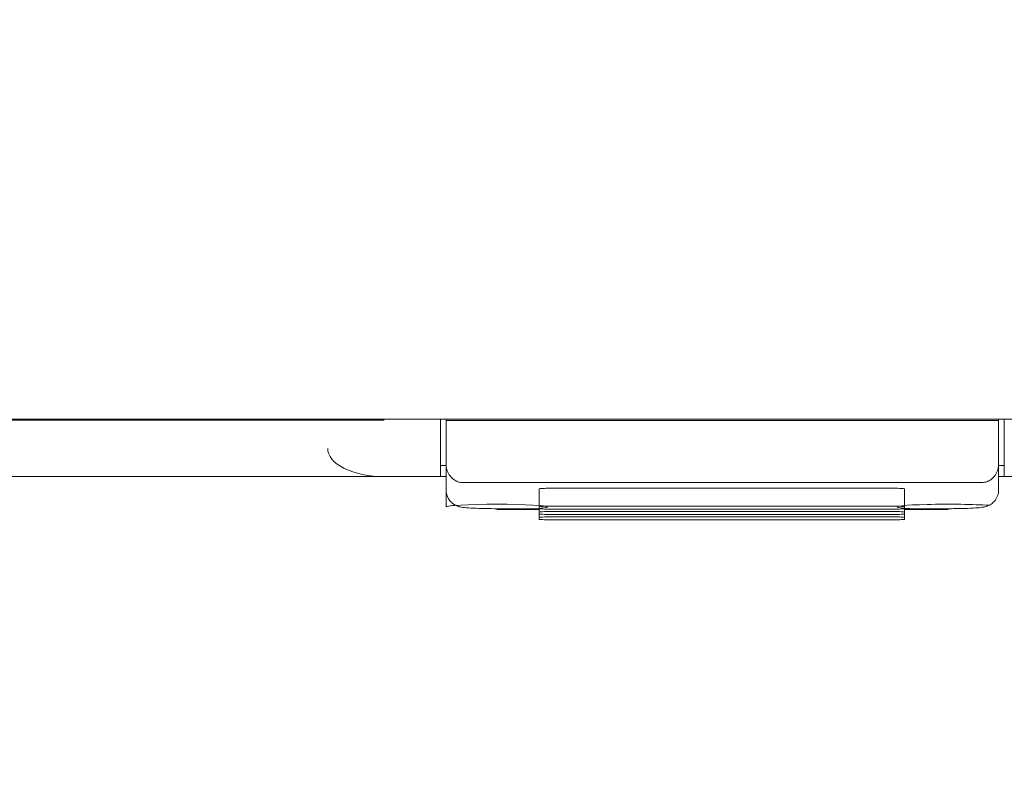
# Model space of a CAD drawing. Header units: millimetres. Extents: x -1114 to 1396, y -630 to 631.
# Tile 626 of 656: x 439 to 456, y 107 to 121. Entities that reach past the tile are written whole.
import ezdxf

# ---------------------------------------------------------------- set-up
doc = ezdxf.new("R2010")
doc.units = ezdxf.units.MM
doc.header["$MEASUREMENT"] = 0

msp = doc.modelspace()

# ---------------------------------------------------------------- linework, layer by layer
at = {"lineweight": 18}
for points, knots in [([(1038.9843, -629.7647), (1038.9843, -629.7647), (-1111.4882, -629.7647), (-1111.4882, -629.7647), (-1111.4882, -629.7647), (-1111.4882, -629.7647), (-1111.4882, 630.7883), (-1111.4882, 630.7883), (-1111.4882, 630.7883), (-1111.4882, 630.7883), (1038.9843, 630.7883), (1038.9843, 630.7883)], [0, 0, 0, 0, 0.3333333, 0.3333333, 0.3333333, 0.3333333, 0.6666667, 0.6666667, 0.6666667, 0.6666667, 1, 1, 1, 1]), ([(444.0704, 113.3846), (444.0704, 113.252), (444.1758, 113.1248), (444.3633, 113.0311), (444.3633, 113.0311), (444.5508, 112.9373), (444.8052, 112.8846), (445.0704, 112.8846)], [0, 0, 0, 0, 0.5, 0.5, 0.5, 0.5, 1, 1, 1, 1]), ([(446.1704, 113.1099), (446.171, 113.0928), (446.1717, 113.0757), (446.1738, 113.0587), (446.1738, 113.0587), (446.1759, 113.0423), (446.1794, 113.026), (446.1841, 113.0098), (446.1841, 113.0098), (446.1886, 112.9942), (446.1943, 112.9786), (446.2013, 112.9633), (446.2013, 112.9633), (446.208, 112.9484), (446.2159, 112.9337), (446.2252, 112.9192), (446.2252, 112.9192), (446.2452, 112.888), (446.2713, 112.8574), (446.3093, 112.8307), (446.3093, 112.8307), (446.3194, 112.8236), (446.3304, 112.8168), (446.3425, 112.8105), (446.3425, 112.8105), (446.3533, 112.8049), (446.365, 112.7998), (446.3777, 112.7951), (446.3777, 112.7951), (446.3918, 112.79), (446.4071, 112.7856), (446.4235, 112.783), (446.4235, 112.783), (446.4385, 112.7806), (446.4545, 112.7798), (446.4704, 112.7789)], [0, 0, 0, 0, 0.1111111, 0.1111111, 0.1111111, 0.1111111, 0.2222222, 0.2222222, 0.2222222, 0.2222222, 0.3333333, 0.3333333, 0.3333333, 0.3333333, 0.4444444, 0.4444444, 0.4444444, 0.4444444, 0.5555556, 0.5555556, 0.5555556, 0.5555556, 0.6666667, 0.6666667, 0.6666667, 0.6666667, 0.7777778, 0.7777778, 0.7777778, 0.7777778, 0.8888889, 0.8888889, 0.8888889, 0.8888889, 1, 1, 1, 1]), ([(455.6704, 112.7789), (455.6872, 112.7789), (455.7035, 112.7805), (455.7193, 112.7834), (455.7193, 112.7834), (455.735, 112.7862), (455.7494, 112.7902), (455.7629, 112.7951), (455.7629, 112.7951), (455.7696, 112.7975), (455.7761, 112.8001), (455.7823, 112.8028), (455.7823, 112.8028), (455.7885, 112.8056), (455.7943, 112.8084), (455.8, 112.8114), (455.8, 112.8114), (455.8112, 112.8173), (455.8215, 112.8237), (455.8311, 112.8304), (455.8311, 112.8304), (455.8407, 112.8371), (455.8494, 112.8441), (455.8575, 112.8512), (455.8575, 112.8512), (455.8655, 112.8583), (455.8729, 112.8655), (455.8798, 112.8729), (455.8798, 112.8729), (455.8935, 112.8876), (455.9051, 112.9028), (455.9151, 112.9184), (455.9151, 112.9184), (455.9251, 112.934), (455.9334, 112.9497), (455.9403, 112.9655), (455.9403, 112.9655), (455.9473, 112.9813), (455.9529, 112.9972), (455.9573, 113.0132), (455.9573, 113.0132), (455.9662, 113.0451), (455.9704, 113.0774), (455.9704, 113.1099)], [0, 0, 0, 0, 0.0909091, 0.0909091, 0.0909091, 0.0909091, 0.1818182, 0.1818182, 0.1818182, 0.1818182, 0.2727273, 0.2727273, 0.2727273, 0.2727273, 0.3636364, 0.3636364, 0.3636364, 0.3636364, 0.4545455, 0.4545455, 0.4545455, 0.4545455, 0.5454545, 0.5454545, 0.5454545, 0.5454545, 0.6363636, 0.6363636, 0.6363636, 0.6363636, 0.7272727, 0.7272727, 0.7272727, 0.7272727, 0.8181818, 0.8181818, 0.8181818, 0.8181818, 0.9090909, 0.9090909, 0.9090909, 0.9090909, 1, 1, 1, 1]), ([(446.1704, 112.6471), (446.171, 112.6059), (446.1784, 112.5677), (446.1933, 112.5318), (446.1933, 112.5318), (446.2045, 112.5047), (446.22, 112.4789), (446.2385, 112.4561), (446.2385, 112.4561), (446.2543, 112.4368), (446.2723, 112.4196), (446.2918, 112.405), (446.2918, 112.405), (446.3086, 112.3924), (446.3266, 112.3817), (446.3441, 112.3733), (446.3441, 112.3733), (446.359, 112.3661), (446.3737, 112.3606), (446.3869, 112.3563), (446.3869, 112.3563), (446.3997, 112.3522), (446.4111, 112.3493), (446.4216, 112.347), (446.4216, 112.347), (446.4377, 112.3434), (446.4516, 112.3412), (446.466, 112.3391), (446.466, 112.3391), (446.5077, 112.3333), (446.5534, 112.3296), (446.6102, 112.3264), (446.6102, 112.3264), (446.666, 112.3233), (446.7326, 112.3207), (446.8055, 112.3189), (446.8055, 112.3189), (446.8753, 112.3171), (446.951, 112.3161), (447.0269, 112.3158), (447.0269, 112.3158), (447.0413, 112.3158), (447.0558, 112.3157), (447.0704, 112.3157)], [0, 0, 0, 0, 0.0909091, 0.0909091, 0.0909091, 0.0909091, 0.1818182, 0.1818182, 0.1818182, 0.1818182, 0.2727273, 0.2727273, 0.2727273, 0.2727273, 0.3636364, 0.3636364, 0.3636364, 0.3636364, 0.4545455, 0.4545455, 0.4545455, 0.4545455, 0.5454545, 0.5454545, 0.5454545, 0.5454545, 0.6363636, 0.6363636, 0.6363636, 0.6363636, 0.7272727, 0.7272727, 0.7272727, 0.7272727, 0.8181818, 0.8181818, 0.8181818, 0.8181818, 0.9090909, 0.9090909, 0.9090909, 0.9090909, 1, 1, 1, 1]), ([(448.0242, 112.6781), (447.9712, 112.6781), (447.9203, 112.677), (447.8828, 112.675), (447.8828, 112.675), (447.8453, 112.673), (447.8242, 112.6704), (447.8242, 112.6676)], [0, 0, 0, 0, 0.5, 0.5, 0.5, 0.5, 1, 1, 1, 1]), ([(454.299, 112.6676), (454.299, 112.6704), (454.2779, 112.673), (454.2404, 112.675), (454.2404, 112.675), (454.2029, 112.677), (454.1521, 112.6781), (454.099, 112.6781)], [0, 0, 0, 0, 0.5, 0.5, 0.5, 0.5, 1, 1, 1, 1]), ([(455.0704, 112.3157), (455.1159, 112.3157), (455.1599, 112.316), (455.2033, 112.3165), (455.2033, 112.3165), (455.2796, 112.3174), (455.3538, 112.319), (455.4201, 112.3214), (455.4201, 112.3214), (455.489, 112.3239), (455.5495, 112.3274), (455.5975, 112.331), (455.5975, 112.331), (455.638, 112.334), (455.6697, 112.3372), (455.7084, 112.3448), (455.7084, 112.3448), (455.7249, 112.348), (455.7427, 112.352), (455.7641, 112.3598), (455.7641, 112.3598), (455.7816, 112.3661), (455.8016, 112.3748), (455.8209, 112.3862), (455.8209, 112.3862), (455.844, 112.3998), (455.8662, 112.4172), (455.8857, 112.4374), (455.8857, 112.4374), (455.9082, 112.4608), (455.9271, 112.4879), (455.9412, 112.5175), (455.9412, 112.5175), (455.9566, 112.5501), (455.9662, 112.5857), (455.9693, 112.6214), (455.9693, 112.6214), (455.97, 112.63), (455.9704, 112.6385), (455.9704, 112.6471)], [0, 0, 0, 0, 0.1, 0.1, 0.1, 0.1, 0.2, 0.2, 0.2, 0.2, 0.3, 0.3, 0.3, 0.3, 0.4, 0.4, 0.4, 0.4, 0.5, 0.5, 0.5, 0.5, 0.6, 0.6, 0.6, 0.6, 0.7, 0.7, 0.7, 0.7, 0.8, 0.8, 0.8, 0.8, 0.9, 0.9, 0.9, 0.9, 1, 1, 1, 1]), ([(447.0735, 112.3004), (447.5694, 112.3005), (447.9705, 112.3216), (447.9704, 112.3475), (447.9704, 112.3475), (447.9703, 112.3735), (447.569, 112.3946), (447.0731, 112.3946), (447.0731, 112.3946), (446.5772, 112.3947), (446.1735, 112.3738), (446.1704, 112.3478)], [0, 0, 0, 0, 0.3333333, 0.3333333, 0.3333333, 0.3333333, 0.6666667, 0.6666667, 0.6666667, 0.6666667, 1, 1, 1, 1]), ([(448.0242, 112.3599), (447.9712, 112.3599), (447.9203, 112.3588), (447.8828, 112.3569), (447.8828, 112.3569), (447.8453, 112.3549), (447.8242, 112.3522), (447.8242, 112.3495)], [0, 0, 0, 0, 0.5, 0.5, 0.5, 0.5, 1, 1, 1, 1]), ([(447.8242, 112.3181), (447.8242, 112.3153), (447.8453, 112.3126), (447.8828, 112.3106), (447.8828, 112.3106), (447.9203, 112.3087), (447.9712, 112.3076), (448.0242, 112.3076)], [0, 0, 0, 0, 0.5, 0.5, 0.5, 0.5, 1, 1, 1, 1]), ([(454.299, 112.3495), (454.299, 112.3522), (454.2779, 112.3549), (454.2404, 112.3569), (454.2404, 112.3569), (454.2029, 112.3588), (454.1521, 112.3599), (454.099, 112.3599)], [0, 0, 0, 0, 0.5, 0.5, 0.5, 0.5, 1, 1, 1, 1]), ([(454.099, 112.3076), (454.1521, 112.3076), (454.2029, 112.3087), (454.2404, 112.3106), (454.2404, 112.3106), (454.2779, 112.3126), (454.299, 112.3153), (454.299, 112.3181)], [0, 0, 0, 0, 0.5, 0.5, 0.5, 0.5, 1, 1, 1, 1]), ([(455.7967, 112.3754), (455.5457, 112.3933), (455.0891, 112.3996), (454.7015, 112.3905), (454.7015, 112.3905), (454.3139, 112.3814), (454.101, 112.3593), (454.1907, 112.3376), (454.1907, 112.3376), (454.2805, 112.3159), (454.6485, 112.3004), (455.0735, 112.3004)], [0, 0, 0, 0, 0.3333333, 0.3333333, 0.3333333, 0.3333333, 0.6666667, 0.6666667, 0.6666667, 0.6666667, 1, 1, 1, 1]), ([(448.0242, 112.2652), (447.9712, 112.2652), (447.9203, 112.2641), (447.8828, 112.2622), (447.8828, 112.2622), (447.8453, 112.2602), (447.8242, 112.2575), (447.8242, 112.2548)], [0, 0, 0, 0, 0.5, 0.5, 0.5, 0.5, 1, 1, 1, 1]), ([(447.8242, 112.2234), (447.8242, 112.2206), (447.8453, 112.2179), (447.8828, 112.216), (447.8828, 112.216), (447.9203, 112.214), (447.9712, 112.2129), (448.0242, 112.2129)], [0, 0, 0, 0, 0.5, 0.5, 0.5, 0.5, 1, 1, 1, 1]), ([(448.0242, 112.1705), (447.9712, 112.1705), (447.9203, 112.1694), (447.8828, 112.1675), (447.8828, 112.1675), (447.8453, 112.1655), (447.8242, 112.1628), (447.8242, 112.1601)], [0, 0, 0, 0, 0.5, 0.5, 0.5, 0.5, 1, 1, 1, 1]), ([(447.8242, 112.1287), (447.8242, 112.1259), (447.8453, 112.1232), (447.8828, 112.1213), (447.8828, 112.1213), (447.9203, 112.1193), (447.9712, 112.1182), (448.0242, 112.1182)], [0, 0, 0, 0, 0.5, 0.5, 0.5, 0.5, 1, 1, 1, 1]), ([(454.299, 112.2548), (454.299, 112.2575), (454.2779, 112.2602), (454.2404, 112.2622), (454.2404, 112.2622), (454.2029, 112.2641), (454.1521, 112.2652), (454.099, 112.2652)], [0, 0, 0, 0, 0.5, 0.5, 0.5, 0.5, 1, 1, 1, 1]), ([(454.099, 112.2129), (454.1521, 112.2129), (454.2029, 112.214), (454.2404, 112.216), (454.2404, 112.216), (454.2779, 112.2179), (454.299, 112.2206), (454.299, 112.2234)], [0, 0, 0, 0, 0.5, 0.5, 0.5, 0.5, 1, 1, 1, 1]), ([(454.299, 112.1601), (454.299, 112.1628), (454.2779, 112.1655), (454.2404, 112.1675), (454.2404, 112.1675), (454.2029, 112.1694), (454.1521, 112.1705), (454.099, 112.1705)], [0, 0, 0, 0, 0.5, 0.5, 0.5, 0.5, 1, 1, 1, 1]), ([(454.099, 112.1182), (454.1521, 112.1182), (454.2029, 112.1193), (454.2404, 112.1213), (454.2404, 112.1213), (454.2779, 112.1232), (454.299, 112.1259), (454.299, 112.1287)], [0, 0, 0, 0, 0.5, 0.5, 0.5, 0.5, 1, 1, 1, 1])]:
    msp.add_open_spline(points, degree=3, knots=knots, dxfattribs=at)
for points in [[(479.1732, 113.9062), (479.1732, 113.9062), (422.9676, 113.9062), (422.9676, 113.9062)], [(425.8676, 113.8846), (425.8676, 113.8846), (445.0704, 113.8846), (445.0704, 113.8846)], [(446.0704, 113.3875), (446.0704, 113.3875), (446.0704, 113.9062), (446.0704, 113.9062)], [(446.0704, 113.9062), (446.0704, 113.9062), (446.0704, 113.3846), (446.0704, 113.3846)], [(446.1704, 113.9037), (446.1704, 113.9037), (446.1704, 113.9062), (446.1704, 113.9062)], [(446.1704, 113.9037), (446.1704, 113.9037), (446.1704, 113.8821), (446.1704, 113.8821)], [(455.9704, 113.9037), (455.9704, 113.9037), (446.1704, 113.9037), (446.1704, 113.9037)], [(446.1704, 113.8821), (446.1704, 113.6247), (446.1704, 113.3673), (446.1704, 113.1099)], [(455.9704, 113.8821), (452.7037, 113.8821), (449.4371, 113.8821), (446.1704, 113.8821)], [(455.9704, 113.9062), (455.9704, 113.9062), (455.9704, 113.9037), (455.9704, 113.9037)], [(455.9704, 113.9037), (455.9704, 113.9037), (455.9704, 113.8821), (455.9704, 113.8821)], [(455.9704, 113.1099), (455.9704, 113.3673), (455.9704, 113.6246), (455.9704, 113.8821)], [(456.0704, 113.9062), (456.0704, 113.9062), (456.0704, 113.3875), (456.0704, 113.3875)], [(456.0704, 113.3846), (456.0704, 113.3846), (456.0704, 113.9062), (456.0704, 113.9062)], [(446.0704, 113.3846), (446.0704, 113.3846), (446.0704, 112.8846), (446.0704, 112.8846)], [(456.0704, 112.8846), (456.0704, 112.8846), (456.0704, 113.3846), (456.0704, 113.3846)], [(446.1704, 113.0846), (446.1704, 113.0846), (446.0704, 113.0846), (446.0704, 113.0846)], [(446.1704, 112.6471), (446.1704, 112.6471), (446.1704, 113.1099), (446.1704, 113.1099)], [(446.1704, 112.3478), (446.1704, 112.3478), (446.1704, 113.1078), (446.1704, 113.1078)], [(455.9704, 113.1099), (455.9704, 113.1099), (455.9704, 112.6471), (455.9704, 112.6471)], [(455.9704, 113.106), (455.9704, 113.106), (455.9704, 112.6471), (455.9704, 112.6471)], [(456.0704, 113.0846), (456.0704, 113.0846), (455.9704, 113.0846), (455.9704, 113.0846)], [(423.8676, 112.8846), (423.8676, 112.8846), (446.0704, 112.8846), (446.0704, 112.8846)], [(446.1704, 112.8846), (446.1704, 112.8846), (446.0704, 112.8846), (446.0704, 112.8846)], [(456.0704, 112.8846), (456.0704, 112.8846), (455.9704, 112.8846), (455.9704, 112.8846)], [(456.0704, 112.8846), (456.0704, 112.8846), (474.849, 112.8846), (474.849, 112.8846)], [(455.6704, 112.7789), (455.6704, 112.7789), (446.4704, 112.779), (446.4704, 112.779)], [(447.8242, 112.5087), (447.8242, 112.5087), (447.8242, 112.6677), (447.8242, 112.6677)], [(447.8242, 112.3495), (447.8242, 112.3495), (447.8242, 112.6676), (447.8242, 112.6676)], [(448.0242, 112.6781), (448.0242, 112.6781), (454.099, 112.6781), (454.099, 112.6781)], [(454.299, 112.3495), (454.299, 112.3495), (454.299, 112.6676), (454.299, 112.6676)], [(447.8242, 112.3496), (447.8242, 112.3496), (447.8242, 112.5087), (447.8242, 112.5087)], [(446.3572, 112.3763), (446.2372, 112.3681), (446.1716, 112.3581), (446.1704, 112.3478)], [(447.0704, 112.3161), (447.0704, 112.3161), (447.0704, 112.3157), (447.0704, 112.3157)], [(447.0704, 112.3157), (447.0704, 112.3157), (447.8243, 112.3157), (447.8243, 112.3157)], [(447.8274, 112.3004), (447.8274, 112.3004), (447.0735, 112.3004), (447.0735, 112.3004)], [(447.8242, 112.3495), (447.8242, 112.3495), (447.8242, 112.3181), (447.8242, 112.3181)], [(447.8242, 112.2549), (447.8242, 112.2549), (447.8242, 112.3181), (447.8242, 112.3181)], [(447.8242, 112.2548), (447.8242, 112.2548), (447.8242, 112.3181), (447.8242, 112.3181)], [(454.099, 112.3599), (454.099, 112.3599), (448.0242, 112.3599), (448.0242, 112.3599)], [(448.0242, 112.3076), (448.0242, 112.3076), (454.099, 112.3076), (454.099, 112.3076)], [(454.2989, 112.3157), (454.2989, 112.3157), (455.0704, 112.3157), (455.0704, 112.3157)], [(454.299, 112.3181), (454.299, 112.3181), (454.299, 112.3495), (454.299, 112.3495)], [(454.299, 112.2548), (454.299, 112.2548), (454.299, 112.3181), (454.299, 112.3181)], [(455.0735, 112.3004), (455.0735, 112.3004), (454.302, 112.3004), (454.302, 112.3004)], [(455.0704, 112.3161), (455.0704, 112.3161), (455.0704, 112.3157), (455.0704, 112.3157)], [(447.8242, 112.2548), (447.8242, 112.2548), (447.8242, 112.2234), (447.8242, 112.2234)], [(447.8242, 112.1602), (447.8242, 112.1602), (447.8242, 112.2234), (447.8242, 112.2234)], [(447.8242, 112.1601), (447.8242, 112.1601), (447.8242, 112.2234), (447.8242, 112.2234)], [(447.8242, 112.1601), (447.8242, 112.1601), (447.8242, 112.1287), (447.8242, 112.1287)], [(454.099, 112.2652), (454.099, 112.2652), (448.0242, 112.2652), (448.0242, 112.2652)], [(448.0242, 112.2129), (448.0242, 112.2129), (454.099, 112.2129), (454.099, 112.2129)], [(454.099, 112.1705), (454.099, 112.1705), (448.0242, 112.1705), (448.0242, 112.1705)], [(454.299, 112.2234), (454.299, 112.2234), (454.299, 112.2548), (454.299, 112.2548)], [(454.299, 112.1601), (454.299, 112.1601), (454.299, 112.2234), (454.299, 112.2234)], [(454.299, 112.1287), (454.299, 112.1287), (454.299, 112.1601), (454.299, 112.1601)], [(448.0242, 112.1182), (448.0242, 112.1182), (454.099, 112.1182), (454.099, 112.1182)]]:
    msp.add_open_spline(points, degree=3, dxfattribs=at)

doc.saveas('drawing.dxf')
